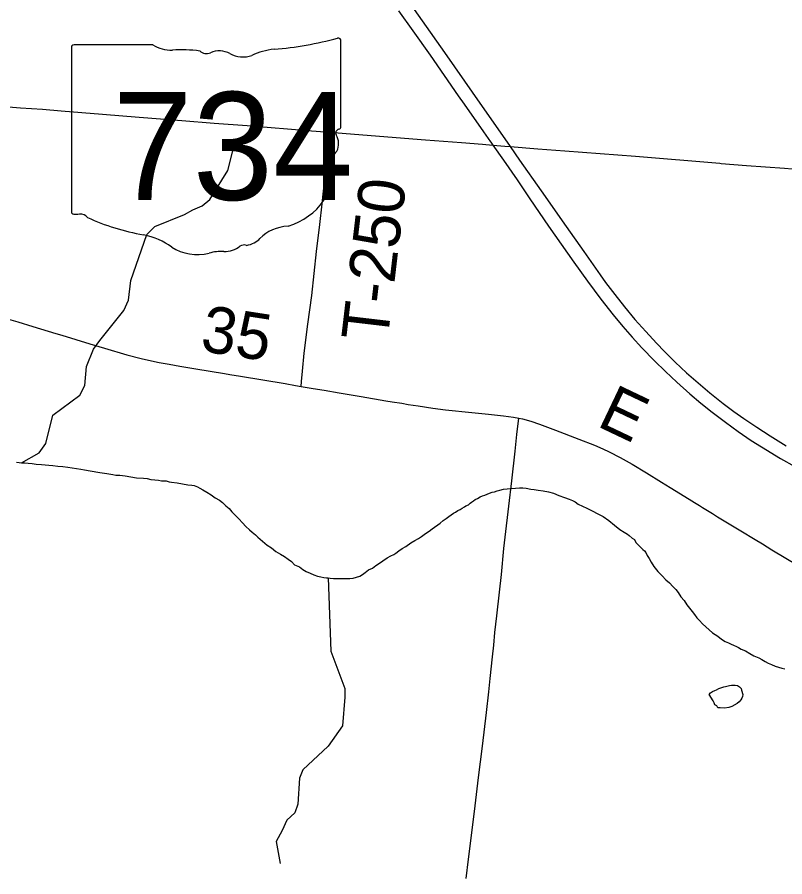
# Model space of a CAD drawing. Extents: x 1410790 to 1770854, y 448063 to 770588.
# Drawn here: x 1629569 to 1634523, y 600506 to 606052 of the extents above; entities that cross this region are included whole.
import ezdxf

# ---------------------------------------------------------------- set-up
doc = ezdxf.new("R2010")
doc.units = 0
for name, color, linetype in [('GM_X_County_Road', 7, 'Continuous'), ('GM_X_County_Road_Text', 7, 'Continuous'), ('GM_X_Minor_Lake', 7, 'Continuous'), ('GM_X_Minor_River', 7, 'Continuous'), ('GM_X_State_Location', 7, 'Continuous'), ('GM_X_State_Route', 7, 'Continuous'), ('GM_X_State_Shield', 7, 'Continuous'), ('GM_X_Township_Road', 7, 'Continuous'), ('GM_X_Township_Road_Text', 7, 'Continuous'), ('GM_X_US_Route', 7, 'Continuous')]:
    doc.layers.add(name, color=color, linetype=linetype)

msp = doc.modelspace()

# ---------------------------------------------------------------- linework, layer by layer
at = {"layer": 'GM_X_County_Road'}
for points in [[(1629482.2, 604113.4), (1629573.2, 604085.6), (1629670.4, 604055.9), (1629818.2, 604011.7), (1629855.9, 604000.4), (1629946.9, 603972.9), (1630037.9, 603945.2), (1630132.2, 603916.9), (1630277.1, 603874.5), (1630369, 603849.9), (1630417.1, 603838.7), (1630484.7, 603824.9), (1630549.2, 603813.8), (1630617.5, 603801.5), (1630721.9, 603783.7), (1630905.8, 603753.1), (1630941.4, 603747.3), (1631009.4, 603736.1), (1631155, 603712), (1631297.3, 603687.9), (1631365.1, 603676.3), (1631401.6, 603670.1)], [(1631401.6, 603670.1), (1631478.3, 603657), (1631549.4, 603645.1), (1631646.4, 603628.7), (1631788.5, 603604.7), (1631946.9, 603577.6), (1631989, 603570.8), (1632050.5, 603561), (1632092.6, 603554.1), (1632157.4, 603543.7), (1632251.7, 603529.9), (1632333.1, 603519.7), (1632502.8, 603501.6), (1632610.5, 603490.9), (1632708.3, 603480.3), (1632773, 603471.1), (1632806.5, 603464.6)], [(1632466.3, 600494.9), (1632481.4, 600618.7), (1632493.9, 600719.6), (1632523.9, 600963.9), (1632545.7, 601146.3), (1632571.4, 601348.1), (1632597.1, 601566.3), (1632612.4, 601699.9), (1632621.4, 601784.7), (1632636.4, 601925), (1632644.1, 602000), (1632652, 602081.6), (1632663.5, 602189.3), (1632680.9, 602342.6), (1632694, 602456.6), (1632710.6, 602623), (1632719.1, 602698), (1632742.6, 602896.8), (1632761.1, 603059.8), (1632781.7, 603252.3), (1632794.3, 603359.9), (1632806.5, 603464.6)], [(1632806.5, 603464.6), (1632830.7, 603459.9), (1632884.2, 603445.8), (1632939.9, 603427), (1633044.1, 603387.5), (1633194.3, 603330.2), (1633294.7, 603290), (1633348.9, 603266.8), (1633390.3, 603247.4), (1633460.2, 603211.6), (1633537.3, 603168.4), (1633630.2, 603113.2), (1633727.3, 603052.1), (1633782.8, 603017.3), (1633906.1, 602942.1), (1633939.7, 602921.8), (1633973, 602901), (1633992.5, 602889), (1634056.2, 602848.8), (1634089.7, 602828.1), (1634238.6, 602738.2), (1634331.3, 602682.3), (1634378.8, 602653.2), (1634440.3, 602615.4), (1634608.9, 602513.7)]]:
    msp.add_lwpolyline(points, dxfattribs=at)
at = {"layer": 'GM_X_Minor_Lake'}
msp.add_lwpolyline([(1634034.9, 601680.9), (1634043, 601692.8), (1634057.1, 601700.7), (1634071.2, 601708.5), (1634083.3, 601712.4), (1634097.4, 601720.3), (1634117.5, 601728.1), (1634129.6, 601732), (1634139.6, 601733.8), (1634149.7, 601735.7), (1634165.7, 601739.6), (1634179.8, 601741.4), (1634191.8, 601741.3), (1634203.8, 601741.2), (1634217.8, 601739), (1634229.8, 601730.8), (1634241.7, 601720.7), (1634243.6, 601710.6), (1634251.3, 601682.4), (1634249.1, 601668.4), (1634245, 601658.4), (1634238.9, 601646.5), (1634228.7, 601634.5), (1634216.6, 601624.6), (1634182.3, 601605), (1634162.2, 601597.2), (1634134.1, 601593.5), (1634106.1, 601595.8), (1634090.1, 601596), (1634084.2, 601608.1), (1634072.3, 601616.2), (1634066.4, 601628.3), (1634060.5, 601640.4), (1634034.9, 601680.9)], dxfattribs=at)
at = {"layer": 'GM_X_Minor_River'}
for points in [[(1629597, 603177.3), (1629710.8, 603242.1), (1629753.9, 603301.4), (1629799.2, 603485.1), (1629973.6, 603614.3), (1630004.7, 603675.9), (1630014.9, 603798), (1630060.9, 603909.5), (1630101.9, 603966.9), (1630257.4, 604158.6), (1630286.6, 604226.2), (1630302.9, 604354.3), (1630406.2, 604649.2), (1630457.2, 604702.4), (1630648.7, 604779.1), (1630703.2, 604808.2), (1630761.7, 604835.2), (1630812.5, 604876.4), (1630927.8, 605062.8), (1630964.4, 605206.5)], [(1629565, 603181.7), (1629581, 603179.5), (1629597, 603177.3), (1629617, 603177.1), (1629639.1, 603174.8), (1629665.1, 603172.5), (1629691.1, 603168.2), (1629725.1, 603165.8), (1629749.1, 603163.5), (1629773.1, 603161.3), (1629799.2, 603159), (1629831.2, 603154.6), (1629863.2, 603152.2), (1629895.2, 603147.8), (1629979.2, 603134.9), (1630003.2, 603130.6), (1630039.2, 603124.2), (1630101.2, 603113.4), (1630147.2, 603106.9), (1630185.2, 603100.4), (1630205.2, 603098.2), (1630231.3, 603097.9), (1630265.3, 603093.5), (1630301.3, 603087.1), (1630339.3, 603080.7), (1630383.3, 603078.2), (1630407.3, 603075.9), (1630431.3, 603069.6), (1630457.3, 603067.3), (1630481.3, 603065), (1630499.3, 603060.8), (1630517.4, 603060.6), (1630529.4, 603060.5), (1630549.3, 603054.2), (1630565.3, 603052), (1630601.4, 603047.6), (1630635.4, 603041.2), (1630669.4, 603034.8), (1630695.4, 603032.5), (1630711.4, 603030.3), (1630721.4, 603026.2), (1630733.3, 603022.1), (1630747.3, 603013.9), (1630767.2, 603001.6), (1630793.1, 602987.3), (1630820.9, 602970.9), (1630846.8, 602950.6), (1630874.7, 602936.2), (1630894.5, 602919.9), (1630914.3, 602899.7), (1630936.2, 602881.4), (1630954, 602861.1), (1630975.8, 602838.8), (1630999.6, 602816.4), (1631023.4, 602790.1), (1631045.2, 602765.8), (1631067, 602745.5), (1631084.8, 602729.2), (1631106.7, 602712.9), (1631122.6, 602696.7), (1631182.1, 602645.9), (1631210, 602627.5), (1631237.8, 602605.1), (1631267.6, 602586.7), (1631293.5, 602572.4), (1631317.4, 602556.1), (1631339.3, 602539.8), (1631359.1, 602519.5), (1631391, 602505.1), (1631412.9, 602488.8), (1631434.8, 602476.5), (1631458.7, 602464.2), (1631482.6, 602453.9), (1631506.6, 602445.6), (1631528.6, 602441.4), (1631548.5, 602437.1), (1631564.5, 602434.9), (1631576.6, 602434.8), (1631588.6, 602432.7), (1631610.6, 602430.4), (1631626.6, 602430.2), (1631642.6, 602430), (1631666.7, 602429.8), (1631692.7, 602429.5), (1631714.8, 602431.2), (1631736.8, 602433), (1631758.9, 602438.8), (1631781.1, 602446.5), (1631797.2, 602456.4), (1631815.3, 602468.2), (1631835.6, 602486), (1631861.7, 602497.8), (1631883.9, 602513.6), (1631906.1, 602529.4), (1631928.3, 602545.2), (1631956.6, 602562.9)], [(1631956.6, 602562.9), (1631980.8, 602576.7), (1631998.9, 602584.5), (1632013, 602594.4), (1632031.2, 602608.2), (1632053.4, 602624), (1632077.6, 602637.8), (1632109.9, 602659.5), (1632136.1, 602675.3), (1632158.3, 602689.1), (1632178.4, 602700.9), (1632194.6, 602714.7), (1632210.7, 602724.6), (1632226.9, 602736.4), (1632247.1, 602750.2), (1632299.6, 602787.8), (1632317.8, 602803.6), (1632338, 602817.4), (1632354.1, 602831.3), (1632370.3, 602841.2), (1632384.4, 602851), (1632398.5, 602858.9), (1632412.6, 602868.8), (1632428.7, 602876.6), (1632440.8, 602884.5), (1632454.9, 602892.4), (1632465, 602898.3), (1632481.1, 602906.1), (1632491.3, 602916), (1632501.4, 602923.9), (1632513.5, 602931.8), (1632525.6, 602939.7), (1632539.7, 602947.6), (1632555.8, 602957.4), (1632571.9, 602963.3), (1632588, 602969.1), (1632602.1, 602975), (1632616.2, 602980.8), (1632634.3, 602986.6), (1632648.3, 602990.5), (1632666.4, 602996.3), (1632684.5, 603000.1), (1632706.6, 603005.9), (1632730.7, 603009.6), (1632756.7, 603011.3), (1632784.8, 603013), (1632810.9, 603014.7), (1632832.9, 603014.5), (1632852.9, 603012.3), (1632882.9, 603007.9), (1632904.9, 603003.7), (1632930.9, 603001.3), (1632962.9, 602995), (1632996.9, 602988.6), (1633030.9, 602980.2), (1633064.8, 602965.7), (1633100.7, 602953.3), (1633130.7, 602942.9), (1633152.6, 602932.7), (1633170.5, 602924.4), (1633188.4, 602910.2), (1633218.3, 602897.8), (1633246.2, 602883.4), (1633349.9, 602830.1), (1633387.6, 602803.6), (1633423.4, 602775.1), (1633459.2, 602746.6), (1633487, 602728.3), (1633506.9, 602716), (1633518.8, 602707.8), (1633538.7, 602691.6), (1633552.6, 602681.4), (1633562.5, 602663.2), (1633584.2, 602638.9), (1633606.1, 602618.6), (1633618, 602608.4), (1633625.9, 602598.3), (1633635.7, 602578.1), (1633647.5, 602559.9), (1633661.3, 602535.7), (1633677, 602507.4), (1633702.7, 602475), (1633730.5, 602446.7), (1633756.2, 602422.3), (1633778.1, 602402), (1633799.9, 602379.7), (1633819.7, 602359.4), (1633835.5, 602341.1), (1633851.3, 602312.9), (1633873, 602288.6), (1633890.8, 602260.3), (1633908.6, 602238), (1633924.4, 602217.8), (1633940.2, 602197.5), (1633956, 602177.3), (1633971.8, 602159), (1633991.7, 602138.8), (1634057.1, 602079.8), (1634091, 602057.4), (1634114.8, 602039.1), (1634138.7, 602024.8)], [(1631576.6, 602434.8), (1631593, 601962.5), (1631682.7, 601720.2), (1631683.7, 601664.1), (1631668.4, 601479.9), (1631576.1, 601349.2), (1631413.3, 601195.8), (1631390.3, 601142), (1631379.3, 600973.8), (1631360.3, 600918), (1631309.4, 600870.8), (1631278.2, 600805.2), (1631241, 600733.7), (1631266.4, 600590.8)], [(1634138.7, 602024.8), (1634160.6, 602014.5), (1634176.6, 602006.3), (1634192.5, 602000.1), (1634210.5, 601991.8), (1634224.4, 601985.7), (1634242.4, 601975.4), (1634270.3, 601963.1), (1634298.2, 601946.7), (1634324, 601930.4), (1634356, 601918), (1634375.9, 601907.7), (1634395.8, 601895.5), (1634415.7, 601883.2), (1634437.6, 601874.9), (1634461.6, 601864.6), (1634483.5, 601858.4), (1634503.5, 601852.1), (1634523.5, 601847.9)]]:
    msp.add_lwpolyline(points, dxfattribs=at)
at = {"layer": 'GM_X_State_Route'}
for points in [[(1629485.7, 605477), (1629590.2, 605468.1), (1629730.9, 605457.8), (1629852, 605448.7), (1630120.1, 605426.8), (1630355.4, 605406.9), (1630630.2, 605385.6), (1630839.5, 605369), (1631052.1, 605352.5), (1631467.3, 605318.8), (1631556.7, 605312)], [(1631556.7, 605312), (1631588.3, 605309.6), (1631693, 605301.6), (1632203.1, 605260.5), (1632435.4, 605243.1), (1632572.4, 605232.1)], [(1632572.4, 605232.1), (1632638.8, 605226.8), (1632716.7, 605220.6), (1632750.4, 605217.9), (1632929.2, 605203.7), (1633102.6, 605190.8), (1633560.3, 605155), (1634103.8, 605109.9)], [(1634103.8, 605109.9), (1634112.9, 605109.2), (1634276.4, 605095.8), (1634521.7, 605077.2), (1634668.9, 605066.1)]]:
    msp.add_lwpolyline(points, dxfattribs=at)
at = {"layer": 'GM_X_State_Shield'}
for p, q in [((1630444.9, 605873.4), (1629935.3, 605873.4)), ((1631658.3, 605346.9), (1631658.3, 605899.6)), ((1629918.1, 605855.2), (1629918.1, 604798.6)), ((1631658.2, 605347), (1631658.3, 605346.9))]:
    msp.add_line(p, q, dxfattribs=at)
for centre, major_axis, start_param, end_param in [((1631038.5, 607314), (1845.5, 0), 4.814394, 5.042369), ((1631639, 605901.9), (19.4, 0), 6.141152, 7.989035), ((1629938.1, 605857.5), (20.2, 0), 1.712693, 3.28349), ((1630566.3, 605996.1), (195.5, 0), 4.042523, 4.731795), ((1630631.1, 605280.2), (702, 0), 1.404758, 1.657858), ((1630790.5, 605863), (56.4, 0), 3.836095, 5.185415), ((1630873.3, 605740.8), (117.3, 0), 0.950623, 2.079405), ((1631024.7, 605908.3), (141.1, 0), 4.081561, 5.145723), ((1631273.8, 605550.7), (371.3, 0), 1.699011, 2.107814), ((1631653.9, 605306.3), (30, 0), 1.883978, 3.671073), ((1631637.7, 605344.7), (20.7, 0), 5.05454, 6.418171), ((1631463.1, 605236.4), (180, 0), 5.934695, 6.695948), ((1631727.7, 605115.5), (130.9, 0), 2.387724, 3.262537), ((1631141.8, 605045.2), (461.6, 0), 5.101752, 6.440018), ((1629938.3, 604796.3), (20.3, 0), 3.00124, 4.508301), ((1629941.3, 604904.4), (155.2, 0), 4.665946, 4.897461), ((1629973.1, 604737.6), (56, 0), 0.519207, 1.627899), ((1630679.7, 605687), (1332.7, 0), 4.195997, 4.488961), ((1631336.5, 604501.9), (252.8, 0), 1.647645, 2.488434), ((1630282.4, 604323.9), (417, 0), 0.823519, 1.323587), ((1631033.1, 604550.9), (39.7, 0), 1.147584, 2.315152), ((1631016.2, 604696.2), (149.1, 0), 4.937069, 5.64225), ((1630733.3, 604732.4), (264.6, 0), 4.026481, 4.996735), ((1630886.2, 604367.1), (217.4, 0), 1.495662, 1.94098), ((1630905.6, 604653.3), (141, 0), 4.691044, 5.507374)]:
    msp.add_ellipse(centre, major_axis=major_axis, ratio=0.8, start_param=start_param, end_param=end_param, dxfattribs=at)
at = {"layer": 'GM_X_Township_Road'}
for points in [[(1631536.8, 604848.5), (1631541.7, 604891.2), (1631564.1, 605099.8), (1631582.9, 605262.6), (1631588.3, 605309.6)], [(1631401.6, 603670.1), (1631404.3, 603702.6), (1631409.6, 603768), (1631421.4, 603885.4), (1631445.5, 604070.7), (1631469.3, 604256), (1631501.1, 604539.5), (1631521.4, 604715.3), (1631536.8, 604848.5)]]:
    msp.add_lwpolyline(points, dxfattribs=at)
at = {"layer": 'GM_X_US_Route'}
for points in [[(1632105, 606137.8), (1632234.1, 605955.9), (1632341.1, 605802.5), (1632504.7, 605568.6), (1632750.4, 605217.9), (1632811.5, 605130.6), (1632950.8, 604931.8), (1633112.9, 604700.9), (1633225.5, 604539.4), (1633331.3, 604389.1), (1633366, 604341.2), (1633425.3, 604262.5), (1633488.4, 604182.6), (1633555.7, 604101.9), (1633625.3, 604023.1), (1633694.5, 603948.4), (1633747.2, 603894.2), (1633815, 603827.3), (1633889.3, 603757.7), (1633963, 603692.2), (1634038.6, 603628.9), (1634126.1, 603559.5), (1634194.5, 603508.4), (1634259, 603462.9), (1634343.3, 603405.9), (1634428.6, 603350.4), (1634531.9, 603286.3)], [(1632030.4, 606093), (1632122, 605964.8), (1632233.4, 605806.5), (1632415.7, 605545.7), (1632453.2, 605491.9), (1632579.4, 605311.9), (1632624.3, 605247.3), (1632624.8, 605246.6)], [(1632624.8, 605246.6), (1632638.8, 605226.8), (1632707.7, 605129.6), (1632794.9, 605002.4), (1632877.1, 604879.8), (1632998.8, 604704.8), (1633162.3, 604470.8), (1633250.1, 604348.2), (1633336, 604232.4), (1633415, 604131.9), (1633477.4, 604056), (1633537.9, 603987), (1633600.1, 603919.7), (1633682.4, 603835), (1633752.2, 603765.9), (1633826.4, 603696.5), (1633909.5, 603622.3), (1633981.9, 603560.8), (1634053.6, 603503.5), (1634139.8, 603438.4), (1634222.3, 603379), (1634306.2, 603321.9), (1634372.2, 603279), (1634495.5, 603204.3), (1634587, 603153.2)]]:
    msp.add_lwpolyline(points, dxfattribs=at)

# ---------------------------------------------------------------- texts
at = {"layer": 'GM_X_County_Road_Text'}
for s, rotation, p in [('35', 351.2025, (1630743.4, 603899.7)), ('E', 334.5754, (1633301.8, 603417.8))]:
    msp.add_text(s, height=300, rotation=rotation, dxfattribs=at).set_placement(p)
at = {"layer": 'GM_X_State_Location'}
for s in ['s', 'r']:
    msp.add_text(s, height=1, dxfattribs=at).set_placement((1630768.7, 605256.7))
msp.add_text('734', height=1, rotation=0, dxfattribs=at).set_placement((1630415.7, 605183.9))
at = {"layer": 'GM_X_State_Shield'}
msp.add_text('734', height=696.1, dxfattribs=at).set_placement((1630183.9, 604873.1))
at = {"layer": 'GM_X_Township_Road_Text'}
msp.add_text('T-250', height=300, rotation=83.2978, dxfattribs=at).set_placement((1631958.1, 603952))

doc.saveas('drawing.dxf')
